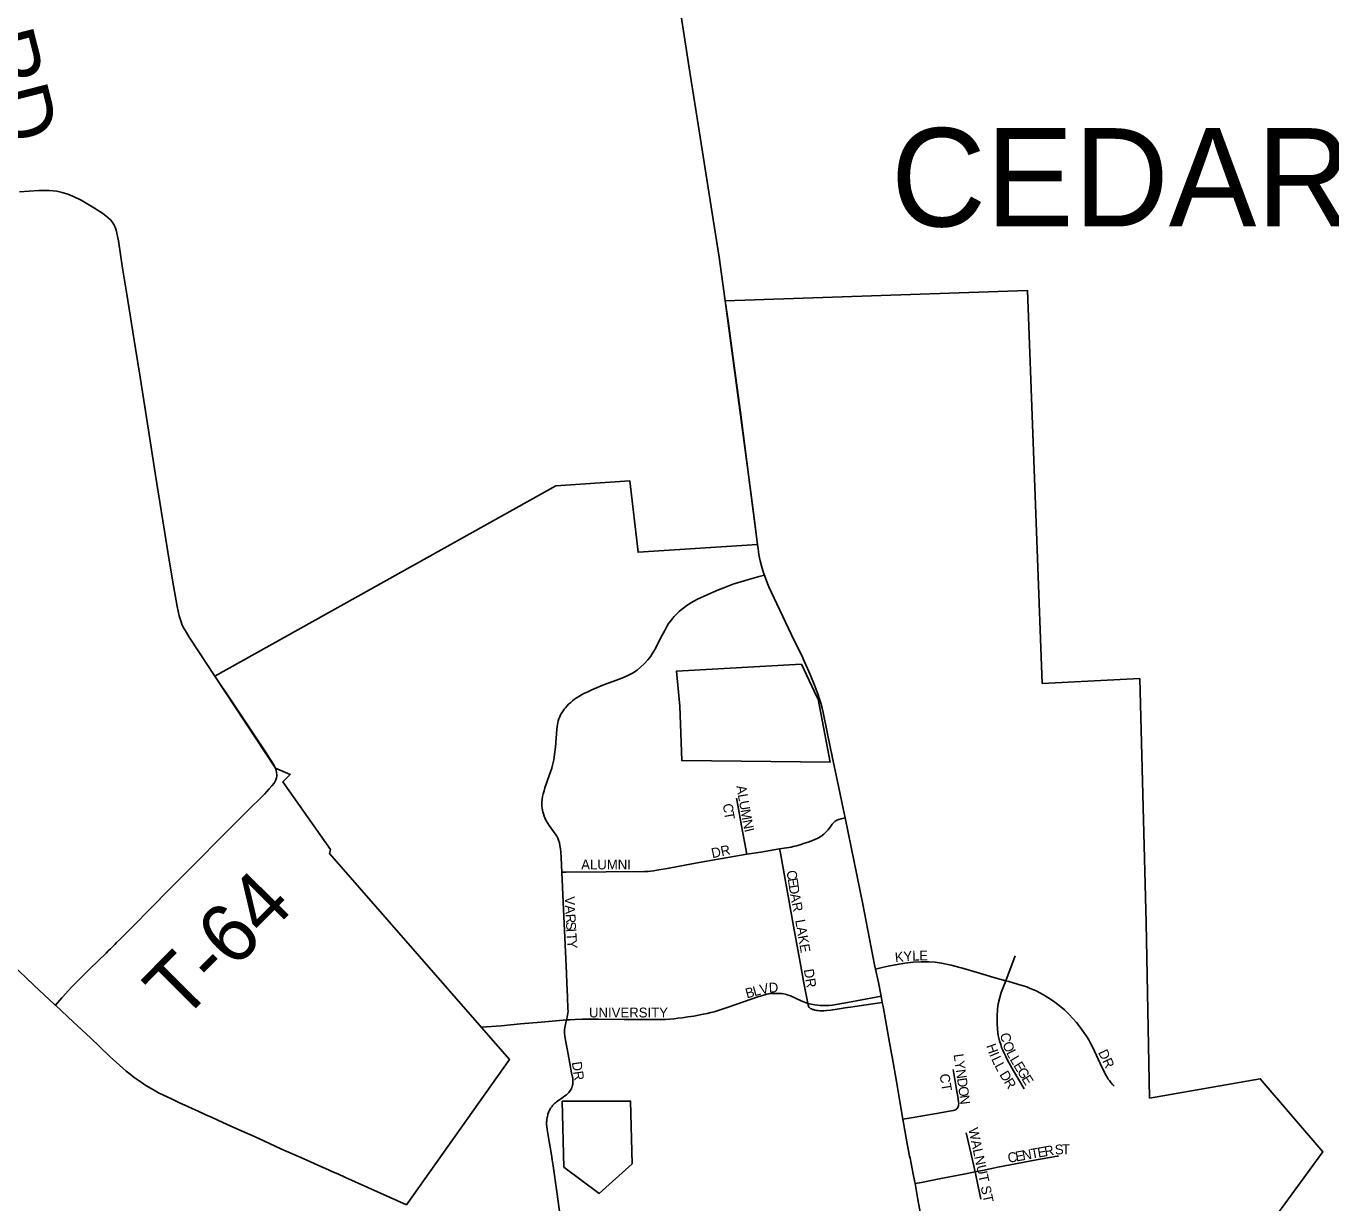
# Model space of a CAD drawing. Extents: x 1410790 to 1770854, y 448063 to 770588.
# Drawn here: x 1595915 to 1602546, y 639335 to 645317 of the extents above; entities that cross this region are included whole.
import ezdxf

# ---------------------------------------------------------------- set-up
doc = ezdxf.new("R2010")
doc.units = 0
for name, color, linetype in [('GM_X_City_Street', 7, 'Continuous'), ('GM_X_City_Street_Text', 7, 'Continuous'), ('GM_X_Corporation', 7, 'Continuous'), ('GM_X_Corporation_Text', 7, 'Continuous'), ('GM_X_County_Road', 7, 'Continuous'), ('GM_X_State_Route', 7, 'Continuous'), ('GM_X_Township_Road', 7, 'Continuous'), ('GM_X_Township_Road_Text', 7, 'Continuous')]:
    doc.layers.add(name, color=color, linetype=linetype)

msp = doc.modelspace()

# ---------------------------------------------------------------- linework, layer by layer
at = {"layer": 'GM_X_City_Street'}
for points in [[(1598637.6, 641015.5), (1598633.7, 641088.7), (1598631.4, 641116.7), (1598629.7, 641134.5), (1598627.5, 641151.4), (1598624.8, 641164.8), (1598621, 641177.9), (1598617.1, 641188.3), (1598611.5, 641198.7), (1598603.8, 641210.5), (1598572.4, 641252.5), (1598563.7, 641266.4), (1598556.3, 641280.3), (1598551.6, 641291.2), (1598547.5, 641301), (1598543.8, 641312.4), (1598541.1, 641322.3), (1598537.6, 641341.1), (1598536.4, 641351.9), (1598536, 641360.1), (1598536.4, 641373.2), (1598537, 641385.6), (1598539.4, 641400.5), (1598542.4, 641414), (1598546.8, 641430), (1598551.5, 641445.1), (1598573.5, 641506.8), (1598580.2, 641526.4), (1598586, 641544.4), (1598590.2, 641560.3), (1598593.4, 641573.3), (1598596.2, 641587.6), (1598598.9, 641602.5), (1598602.3, 641628), (1598605, 641651.7), (1598611.9, 641743.3), (1598613.2, 641754.7), (1598614.9, 641765.6), (1598616.7, 641775.1), (1598619.1, 641784.3), (1598622.7, 641795.5), (1598626.7, 641805.2), (1598631, 641815), (1598637.1, 641826.3), (1598643.6, 641835.9), (1598649.4, 641843.6), (1598655.7, 641851.5), (1598663.9, 641860.9), (1598671.8, 641869.3), (1598682.2, 641878.8), (1598691.8, 641887.1), (1598702.3, 641895.1), (1598712.6, 641902.3), (1598723.6, 641909.6), (1598736.5, 641917.4), (1598749, 641923.9), (1598768.6, 641933.1), (1598790.5, 641942.9), (1598825, 641957.8), (1598853.7, 641969.6), (1598933.6, 641999.3), (1598954.8, 642007.7), (1598973.5, 642015.6), (1598989.1, 642023.4), (1599000.1, 642029.5), (1599011.6, 642036.8), (1599019.5, 642042.5), (1599037.6, 642057.2), (1599056.8, 642075.7), (1599075, 642095.9), (1599082.8, 642105.4), (1599088.9, 642113.6), (1599096.2, 642125.1), (1599104.9, 642139.7), (1599112.7, 642153.1), (1599138.4, 642205.2), (1599161.8, 642247.8), (1599170.9, 642264.7), (1599179.6, 642279), (1599190.4, 642293.8), (1599199.6, 642305.5), (1599207.4, 642315), (1599216.5, 642324.6), (1599225.2, 642332.8), (1599234.3, 642341.5), (1599244.7, 642350.2), (1599256.5, 642359.8), (1599268.1, 642368.4), (1599280.4, 642376.3), (1599293.3, 642384.5), (1599307.6, 642392.7), (1599327.6, 642403.1), (1599346.1, 642411.9), (1599405.6, 642439.1), (1599433.5, 642450.9), (1599460, 642461.6), (1599485.2, 642471.3), (1599512.2, 642480.8), (1599541.6, 642490.4), (1599568.3, 642498.3), (1599639.6, 642518.2), (1599666.7, 642525.7)], [(1599577.1, 641106.6), (1599565, 641170.4), (1599549.9, 641250.5), (1599531.4, 641356.8), (1599525.3, 641392.7)], [(1599744, 641133.9), (1599790.5, 641141.4), (1599802, 641143.5), (1599813.2, 641146.1), (1599829.7, 641150), (1599847.9, 641155), (1599866.3, 641160.8), (1599888.7, 641168.7), (1599910.6, 641176.8), (1599923.8, 641182.3), (1599935.1, 641187.5), (1599944.6, 641192.5), (1599952.7, 641197.3), (1599957.9, 641200.6), (1599962.6, 641204), (1599969.1, 641209), (1599976.1, 641215.1), (1599981.5, 641220.6), (1599986.1, 641225.5), (1599990.3, 641230.9), (1600003.9, 641249.8), (1600010.8, 641259.3), (1600015.5, 641264.8), (1600019.7, 641269.1), (1600024.5, 641273.2), (1600029.3, 641276.7), (1600034.7, 641279.8), (1600039.9, 641281.9), (1600045.2, 641283.7), (1600056.1, 641286.3), (1600077.4, 641291.4)], [(1598637.6, 641015.5), (1598659.7, 641015.6), (1598863.1, 641017.5), (1599056.6, 641018.6), (1599075.5, 641019.6), (1599087.2, 641020.4), (1599104.6, 641022.6), (1599119.8, 641025.2), (1599182.3, 641036.5), (1599298.4, 641058.7), (1599363.7, 641070.3), (1599442.1, 641083.6), (1599577.1, 641106.6)], [(1599577.1, 641106.6), (1599648.3, 641118.3), (1599744, 641133.9)], [(1599887, 640347.9), (1599881.8, 640375.2), (1599869.2, 640443.8), (1599848.2, 640556.4), (1599814.4, 640741.7), (1599790.1, 640875.4), (1599771.8, 640979.1), (1599748, 641111.9), (1599744, 641133.9)], [(1598661, 640264.4), (1598664.3, 640278.5), (1598667.8, 640298.4), (1598668.8, 640309), (1598668.6, 640318.6), (1598666.2, 640384.3), (1598662.6, 640449.9), (1598660.9, 640502.2), (1598655.9, 640610.4), (1598644.5, 640862.7), (1598637.6, 641015.5)], [(1600893.2, 640463.8), (1600940.4, 640591.3)], [(1600231.3, 640523.4), (1600265.1, 640530.8), (1600295.7, 640537.5), (1600323.4, 640543.4), (1600351.4, 640548.8), (1600381.1, 640553.4), (1600423.4, 640558.3), (1600462.7, 640560.4), (1600502.1, 640560.4), (1600534.8, 640558.1), (1600567.3, 640553.5), (1600615.5, 640543.3), (1600685.2, 640524.8), (1600776.4, 640497.4), (1600833, 640480.5), (1600893.2, 640463.8)], [(1600986.1, 639914.6), (1600932.5, 640005.8), (1600902.1, 640060.4), (1600892.9, 640078), (1600884.9, 640095.8), (1600877.9, 640111.1), (1600872.5, 640124.6), (1600867.5, 640140), (1600861.6, 640158.6), (1600855.6, 640186.3), (1600851.1, 640215.5), (1600848.9, 640248.2), (1600849, 640281.1), (1600851.6, 640320.4), (1600855.4, 640346.4), (1600862.8, 640378.4), (1600870.8, 640403.4), (1600893.2, 640463.8)], [(1600893.2, 640463.8), (1600908.8, 640459.5), (1600953.1, 640447), (1600981.2, 640438.6), (1600999.7, 640432.5), (1601017.8, 640425.2), (1601036.3, 640417.5), (1601051.3, 640410.3), (1601065.8, 640403), (1601084.8, 640392.6), (1601107.5, 640379.1), (1601135.7, 640360.2), (1601164.7, 640338.7), (1601192.4, 640315.5), (1601215.8, 640292.6), (1601253.1, 640251.1), (1601275.6, 640222.9), (1601290.8, 640201.6), (1601303.5, 640182.1), (1601315.2, 640162.7), (1601324.3, 640146.4), (1601335.4, 640125.1), (1601363.5, 640065.7), (1601383.7, 640021.7), (1601391.3, 640005.6), (1601400.8, 639986.5), (1601408.1, 639973.9), (1601414.4, 639964.4), (1601419.8, 639956.7), (1601427.1, 639947.2), (1601435, 639937.3), (1601444, 639927.7)], [(1598661, 640264.4), (1598678.5, 640265.9), (1598705, 640267.6), (1598742.8, 640269), (1598822.3, 640268.3), (1598954.2, 640266.8), (1599051.8, 640266.8), (1599114.1, 640266.4), (1599163.5, 640267.2), (1599184.2, 640268.5), (1599208.1, 640270.7), (1599226.7, 640272.9), (1599248.7, 640275.9), (1599277.1, 640279.8), (1599307.4, 640284.6), (1599355.7, 640293.2), (1599376, 640297.6), (1599394.3, 640302.1), (1599412, 640306.7), (1599432.4, 640313), (1599482.1, 640330.1), (1599565.8, 640358.7), (1599634.2, 640381.7), (1599668.2, 640392.2), (1599678.9, 640395), (1599690.2, 640397.4), (1599700.6, 640398.8), (1599712.4, 640399.6), (1599725.5, 640399.8), (1599738.2, 640399.5), (1599747.4, 640399.2), (1599755.7, 640398.5), (1599763.8, 640397.4), (1599772, 640395.9), (1599779.1, 640394.1), (1599788.3, 640391.4), (1599798.9, 640387.4), (1599853.2, 640362.6), (1599869.9, 640354.9), (1599887, 640347.9)], [(1599887, 640347.9), (1599923, 640341.8), (1599936.6, 640339.9), (1599950.1, 640338.5), (1599962.7, 640337.7), (1599976.2, 640337.6), (1599995.8, 640338.7), (1600012.9, 640340.5), (1600031.4, 640343.3), (1600089.4, 640353.6), (1600234.4, 640380.2), (1600259.5, 640384.8)], [(1599887, 640347.9), (1599888.9, 640340.5), (1599890.1, 640336), (1599891.3, 640333.6), (1599893, 640330.3), (1599895.6, 640327.3), (1599898.6, 640324.7), (1599903.2, 640321.8), (1599906.4, 640320.3), (1599911.1, 640318.4), (1599915.8, 640316.9), (1599923.1, 640314.9), (1599930.9, 640313.2), (1599938.9, 640312.1), (1599948.2, 640311), (1599958.2, 640310.6), (1599969.5, 640311), (1599982.5, 640311.9), (1600004.6, 640314.5), (1600035.9, 640319.3), (1600077.1, 640326.2), (1600089.3, 640327.9), (1600104, 640329.7), (1600126.2, 640332.7), (1600240.7, 640350.1), (1600265.6, 640353.8)], [(1598228.9, 640227.3), (1598329.2, 640235.5), (1598427.1, 640244.1), (1598532.3, 640252.9), (1598643.8, 640262.9), (1598661, 640264.4)], [(1598644, 639156.2), (1598612.3, 639390.3), (1598592.7, 639523.4), (1598588.4, 639553.5), (1598584.6, 639578.5), (1598578, 639617.3), (1598573.1, 639646.6), (1598563.3, 639707.6), (1598561, 639723.7), (1598560.1, 639731.9), (1598560, 639739.8), (1598559.9, 639746.2), (1598560.4, 639751.7), (1598561.1, 639758.9), (1598562.5, 639768.2), (1598563.7, 639774.4), (1598565.3, 639781.2), (1598566.8, 639786.2), (1598569.5, 639793.5), (1598571.8, 639799.4), (1598574.7, 639805.3), (1598577.3, 639810.3), (1598580.5, 639815.5), (1598584, 639820.7), (1598587.6, 639825.4), (1598590.7, 639829.4), (1598594, 639833.3), (1598597, 639836.5), (1598600.5, 639840), (1598604.8, 639843.9), (1598609.4, 639847.6), (1598615, 639851.7), (1598644.6, 639872), (1598653, 639878.4), (1598660.6, 639884.4), (1598667.1, 639890.6), (1598672.9, 639896.4), (1598677.5, 639902.1), (1598681.3, 639907.4), (1598684.7, 639913.1), (1598687.9, 639919.7), (1598690.6, 639926.8), (1598692.3, 639932.9), (1598693.4, 639938.9), (1598694, 639946.3), (1598694, 639953.5), (1598693.5, 639959.6), (1598692.4, 639967.1), (1598687.2, 639996.6), (1598669.7, 640090), (1598654.5, 640170.5), (1598652.2, 640185.7), (1598651.4, 640196.1), (1598650.9, 640205.7), (1598651.3, 640215.1), (1598652.2, 640224.3), (1598654, 640233.9), (1598661, 640264.4)], [(1600371.1, 639759.8), (1600402.9, 639765.1), (1600461.8, 639774.8), (1600542, 639788.9), (1600626.7, 639803.9), (1600632.2, 639805.5), (1600637.8, 639807.7), (1600643.1, 639811.1), (1600646.6, 639814.9), (1600649.4, 639819.6), (1600651.2, 639823.8), (1600652.8, 639828.6), (1600653.6, 639833.3), (1600654.1, 639839.9), (1600653.7, 639846.4), (1600649.7, 639875.3), (1600645.3, 639901.3), (1600626.4, 640012.4)], [(1600737.2, 639492.4), (1600710.5, 639611.6), (1600692.7, 639690.8)], [(1600737.2, 639492.4), (1600744.2, 639493.8), (1600776, 639500.1), (1600852.4, 639515.9), (1600978.8, 639539.9), (1601058.1, 639554.8), (1601127.5, 639567.5), (1601142.8, 639570.3), (1601155.4, 639571.7), (1601161.9, 639571.7)], [(1600432.2, 639432.7), (1600464.4, 639438.9), (1600555.2, 639456.3), (1600680.2, 639481.1), (1600737.2, 639492.4)], [(1600766.2, 639352.9), (1600752.6, 639417.4), (1600737.2, 639492.4)]]:
    msp.add_lwpolyline(points, dxfattribs=at)
at = {"layer": 'GM_X_Corporation'}
msp.add_lwpolyline([(1597848.1, 639325.4), (1598370.5, 640063.8), (1597457, 641110.4), (1597462.1, 641131.7), (1597219.2, 641474.7), (1597257.4, 641512.9), (1597182.3, 641544.6), (1596874.5, 642012.5), (1598607.4, 642980), (1598982.5, 643005.4), (1599024.7, 642642), (1599631.7, 642680.7), (1599585.5, 643035.9), (1599468, 643919.7), (1601004.4, 643972.4), (1601079.2, 641974.6), (1601574, 641999.6), (1601607.3, 640759.1), (1601624.4, 639867.6), (1602186.7, 639966), (1602505.6, 639593.4), (1601925.5, 638800.7)], dxfattribs=at)
for points in [[(1599237.2, 641858.9), (1599247, 641583.3), (1600000.7, 641575), (1599939.4, 641895.6), (1599933.8, 641906.4), (1599854.5, 642072.5), (1599219.8, 642036.9)], [(1598638.6, 639851.8), (1598647.4, 639516.6), (1598826.2, 639381.9), (1598994.9, 639533.7), (1598986.5, 639852.3)]]:
    msp.add_lwpolyline(points, close=True, dxfattribs=at)
at = {"layer": 'GM_X_County_Road'}
for points in [[(1595840.1, 640550.4), (1595954.4, 640442), (1596059.3, 640343.1), (1596063.6, 640339.1)], [(1596063.6, 640339.1), (1596155.3, 640253.9), (1596241.9, 640173.7), (1596289.2, 640128.1), (1596343, 640075.9), (1596371.7, 640049.8), (1596423.3, 640004.9), (1596443.6, 639988.5), (1596464.3, 639972.8), (1596498.6, 639948), (1596523.1, 639932), (1596562.2, 639908.7), (1596588, 639894.8), (1596634.6, 639871.6), (1596649.5, 639864.7), (1596693.8, 639844), (1596720.6, 639831.7), (1596759.1, 639813.8), (1596788.9, 639800.5), (1596827.4, 639782.5), (1596860.3, 639768), (1596914.2, 639744.1), (1596971.1, 639718.7), (1597013, 639700.1), (1597078.6, 639670.3), (1597126, 639647.9), (1597209.1, 639609.6), (1597274.8, 639581.3), (1597310.6, 639565.5), (1597340.6, 639552.3), (1597397.3, 639526.8), (1597451.2, 639503), (1597469, 639495), (1597498.6, 639481.6), (1597537.5, 639464.5), (1597764.6, 639362.3), (1597848.1, 639325.4)]]:
    msp.add_lwpolyline(points, dxfattribs=at)
at = {"layer": 'GM_X_State_Route'}
for points in [[(1599631.7, 642680.7), (1599628.3, 642707.7), (1599611.5, 642844.3), (1599585.5, 643035.9), (1599558.3, 643247.2), (1599548.1, 643328.5), (1599524.6, 643503.8), (1599502.5, 643666.2), (1599482.6, 643818.9), (1599468, 643919.7), (1599436.1, 644142.7), (1599406.5, 644333.9), (1599329.4, 644816.7), (1599283, 645115.1), (1599274.5, 645170.1), (1599243.4, 645367.7)], [(1599863.7, 642099.7), (1599861.5, 642104.6), (1599804.6, 642222.8), (1599729.8, 642379.7), (1599689.6, 642466.1), (1599673.7, 642505.9), (1599666.7, 642525.7), (1599665.9, 642527.7), (1599653.9, 642565.6), (1599645.7, 642597.9), (1599642.3, 642613.6), (1599639.2, 642631.3), (1599636.5, 642646.5), (1599634.8, 642659.2), (1599631.7, 642680.7)], [(1599944, 641904.7), (1599940, 641917.8), (1599922.2, 641966.9), (1599899.7, 642021.2), (1599863.7, 642099.7)], [(1600013.3, 641596), (1600009.7, 641613.3), (1600005.1, 641636.5), (1599984.8, 641735.9), (1599965.7, 641826.7), (1599960.2, 641849.6), (1599953.3, 641874.1), (1599944, 641904.7)], [(1600312.6, 640093.4), (1600299.5, 640167.9), (1600269.7, 640332.5), (1600265.6, 640353.8), (1600259.5, 640384.8), (1600245.9, 640454.7), (1600231.3, 640523.4), (1600226.8, 640544.6), (1600200.5, 640676.5), (1600166.2, 640853.6), (1600122.9, 641069), (1600077.4, 641291.4), (1600067.7, 641338.9), (1600036.4, 641485), (1600013.3, 641596)], [(1600405, 639572.7), (1600393.1, 639635.3), (1600376, 639731.9), (1600371.1, 639759.8), (1600355.4, 639850.9), (1600337.7, 639951.5), (1600315.4, 640077.5), (1600312.6, 640093.4)], [(1600474.4, 639207.7), (1600460.8, 639279.3), (1600447.3, 639352), (1600435.8, 639413.7), (1600432.2, 639432.7), (1600424.8, 639471.6), (1600407.2, 639561.4), (1600405, 639572.7)]]:
    msp.add_lwpolyline(points, dxfattribs=at)
at = {"layer": 'GM_X_Township_Road'}
for points in [[(1596874.5, 642012.5), (1596743.2, 642210.5), (1596729.5, 642233.8), (1596713.4, 642261.5), (1596706.6, 642276.2), (1596701.9, 642288.4), (1596697.3, 642302.9), (1596692.9, 642318.4), (1596687.5, 642341.9), (1596681.8, 642366.8), (1596658.6, 642499.4), (1596632.6, 642654.6), (1596570.9, 643043.4), (1596544.4, 643208.6), (1596494, 643532.6), (1596469.9, 643678.3), (1596424.4, 643963.3), (1596405.1, 644086.5), (1596383.6, 644225.6), (1596375.1, 644263.6), (1596371.9, 644278.9), (1596366.7, 644294.1), (1596361, 644307.6), (1596351.5, 644321.4), (1596342.8, 644332.3), (1596332.4, 644341.3), (1596319.2, 644352.1), (1596305.3, 644363.4), (1596261.5, 644391.7), (1596193.9, 644431.7), (1596159, 644449.1), (1596126.1, 644462.8), (1596098.4, 644471.4), (1596070, 644477.1), (1596031.4, 644480.3), (1595979.2, 644480.3), (1595881.2, 644474.4)], [(1597188, 641521.9), (1597185.8, 641534.4), (1597182.2, 641544.6), (1597170.1, 641566), (1597131.8, 641626.9), (1596938, 641916.4), (1596908, 641961.6), (1596874.5, 642012.5)], [(1596063.6, 640339.1), (1596085.3, 640364.5), (1596095.7, 640376.8), (1596100.8, 640382.2), (1596127.8, 640411.8), (1596147.9, 640432.7), (1596184.5, 640469.7), (1596228, 640513.5), (1596293.5, 640577), (1596309.4, 640592.9), (1596321, 640603.9), (1596332.3, 640615.1), (1596343.6, 640626), (1596352.1, 640635.3), (1596365.4, 640648.6), (1596374.1, 640657.5), (1596389.6, 640672.5), (1596422.8, 640706.4), (1596579.9, 640864.3), (1596611.9, 640896.9), (1596681.1, 640966.4), (1596782.7, 641068.8), (1596902.8, 641189.6), (1596974.3, 641261.9), (1597037.2, 641324.1), (1597125.4, 641411.9), (1597149.8, 641439.2), (1597163.8, 641454.6), (1597175.5, 641469), (1597180.3, 641477.9), (1597183.7, 641485.5), (1597187.1, 641495.6), (1597188.4, 641506), (1597188.6, 641513), (1597188, 641521.9)]]:
    msp.add_lwpolyline(points, dxfattribs=at)

# ---------------------------------------------------------------- texts
at = {"layer": 'GM_X_City_Street_Text'}
for s, rotation, p in [('A', 279.90795, (1599523.8, 641453.1)), ('L', 279.88454, (1599531.4, 641409.8)), ('U', 279.91075, (1599537.4, 641375.1)), ('C', 276.98647, (1599455.6, 641361.9)), ('T', 280.46156, (1599460.9, 641319.3)), ('M', 279.90248, (1599545, 641331.8)), ('N', 281.45654, (1599554.3, 641278.3)), ('I', 283.85662, (1599563.6, 641232.9)), ('DR', 11.8817, (1599402.6, 641086.7)), ('ALUMNI', 0.00001, (1598735.7, 641029.8)), ('C', 278.65569, (1599779, 641021.7)), ('E', 278.64022, (1599785, 640982.6)), ('D', 278.65215, (1599790.3, 640947.8)), ('A', 279.98145, (1599797.1, 640903.1)), ('V', 271.2677, (1598652.7, 640892.4)), ('A', 272.93645, (1598653.8, 640846.9)), ('R', 282.02487, (1599805.1, 640857.8)), ('R', 273.16412, (1598656, 640802.7)), ('LAKE', 279.86481, (1599823, 640771.2)), ('S', 273.19187, (1598658.2, 640763.1)), ('I', 273.14832, (1598660.2, 640728)), ('T', 273.19187, (1598661.4, 640706)), ('Y', 273.17135, (1598663.4, 640670.9)), ('K', 5.01235, (1600332, 640558.3)), ('Y', 5.04003, (1600375.8, 640562.1)), ('L', 1.55776, (1600418.9, 640565.9)), ('E', 0.38251, (1600453.8, 640566.9)), ('DR', 278.96732, (1599867, 640520.2)), ('V', 12.93892, (1599649.5, 640393.6)), ('D', 2.42689, (1599690, 640403.1)), ('B', 15.43831, (1599577.9, 640373.8)), ('L', 15.44281, (1599616.1, 640384.3)), ('UNIVERSITY', 0.00001, (1598775.3, 640277.4)), ('C', 277.52564, (1600866, 640195.8)), ('H', 288.93941, (1600793.6, 640133.9)), ('O', 293.23186, (1600875.2, 640142.2)), ('L', 297.59406, (1600894.3, 640098)), ('DR', 295.1968, (1601361.7, 640100.1)), ('DR', 278.53665, (1598687.8, 640049.3)), ('L', 278.02967, (1600628.2, 640089)), ('Y', 278.04302, (1600633.2, 640054.1)), ('I', 292.3828, (1600809, 640089.2)), ('L', 295.09267, (1600818.4, 640066.6)), ('L', 298.07636, (1600834.6, 640032.2)), ('L', 300.8426, (1600912.1, 640064.1)), ('E', 301.45826, (1600930.5, 640033.3)), ('CT', 279.45642, (1600556.6, 639987)), ('N', 278.04667, (1600639.3, 640010.5)), ('D', 301.23188, (1600859.3, 639987.2)), ('G', 301.42854, (1600948.9, 640003.3)), ('E', 301.40885, (1600971.8, 639965.8)), ('D', 278.04667, (1600645.5, 639966.9)), ('O', 278.04667, (1600651.6, 639923.4)), ('R', 301.49451, (1600882.2, 639949.4)), ('N', 276.94608, (1600657.8, 639880)), ('WALNUT ST', 281.99534, (1600703, 639710.9)), ('C', 10.08113, (1600907.7, 639538)), ('E', 10.05071, (1600946.6, 639544.9)), ('N', 10.07421, (1600981.3, 639551.1)), ('T', 10.07761, (1601024.6, 639558.8)), ('E', 10.05071, (1601059.3, 639564.9)), ('R', 10.0729, (1601094, 639571.1)), ('S', 3.79954, (1601144.6, 639579.7)), ('T', 0.2459, (1601178.9, 639582))]:
    msp.add_text(s, height=50, rotation=rotation, dxfattribs=at).set_placement(p)
at = {"layer": 'GM_X_Corporation_Text'}
msp.add_text('CEDARVILLE', height=500, rotation=0.00001, dxfattribs=at).set_placement((1600309.9, 644298))
at = {"layer": 'GM_X_Township_Road_Text'}
for s, rotation, p in [('RD', 284.27985, (1595652.4, 645259.7)), ('T-64', 45.24575, (1596703.7, 640249.6))]:
    msp.add_text(s, height=300, rotation=rotation, dxfattribs=at).set_placement(p)

doc.saveas('drawing.dxf')
